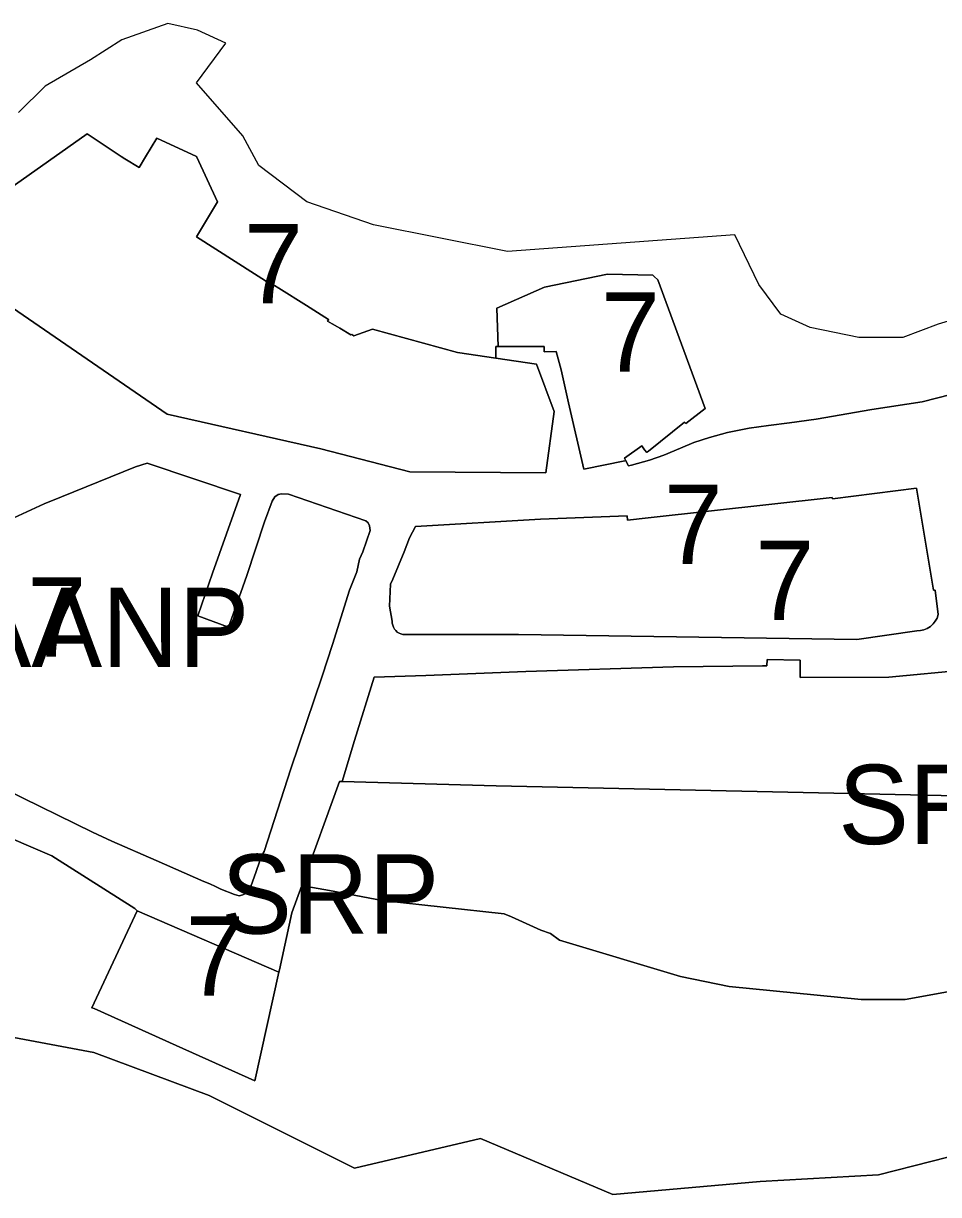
# Model space of a CAD drawing. Extents: x 598968 to 613553, y 4409678 to 4430833.
# Drawn here: x 610071.9 to 610210.4, y 4418566 to 4418743.2 of the extents above; entities that cross this region are included whole.
import ezdxf

# ---------------------------------------------------------------- set-up
doc = ezdxf.new("R2010")
doc.units = 0
for name, color, linetype in [('1', 7, 'Continuous'), ('Sòl Rústic Protegit', 7, 'Continuous'), ('Sòl Rústic Protegit - Alt Nivell de Protecció', 7, 'Continuous'), ('ZONA 7. CONJUNTS AMB ORDENACIONS ESPECÍFIQUES', 7, 'Continuous')]:
    doc.layers.add(name, color=color, linetype=linetype)

msp = doc.modelspace()

# ---------------------------------------------------------------- linework, layer by layer
at = {"layer": '1'}
for points in [[(610214.4445, 4418687.6378), (610207.9045, 4418685.9376), (610200.3247, 4418684.7874), (610191.8848, 4418683.3572), (610187.845, 4418682.767), (610184.675, 4418682.357), (610181.7652, 4418681.9469), (610178.4653, 4418681.3168), (610175.7552, 4418680.5668), (610173.3953, 4418679.7967), (610171.3653, 4418678.9566), (610168.8354, 4418677.8866), (610166.6754, 4418677.1266), (610163.9279, 4418676.3961), (610163.5155, 4418676.2864), (610163.056, 4418677.1264), (610162.9528, 4418677.0532), (610156.7528, 4418675.7431), (610154.4328, 4418685.813), (610153.2828, 4418690.8129), (610152.5418, 4418693.5528), (610150.7348, 4418693.5113), (610150.7529, 4418694.3391), (610143.7533, 4418694.3379), (610143.4277, 4418694.3222), (610143.4414, 4418692.7127), (610143.4378, 4418692.5572), (610149.584, 4418691.6536), (610152.2654, 4418684.4786), (610150.9782, 4418675.2255), (610130.4031, 4418675.3427), (610116.9533, 4418678.8225), (610093.7035, 4418684.102), (610064.6038, 4418704.0613)], [(610070.471, 4418668.4101), (610075.0937, 4418670.5019), (610077.7043, 4418671.5759), (610088.8806, 4418676.1255), (610090.657, 4418676.651), (610104.8034, 4418671.93), (610100.5536, 4418660.0325), (610098.3233, 4418653.5923), (610102.958, 4418651.8629), (610103.9631, 4418654.7082), (610105.7499, 4418659.6733), (610108.4141, 4418667.8022), (610109.5782, 4418670.9442), (610109.9933, 4418671.6024), (610110.5073, 4418671.9401), (610111.0033, 4418672.0525), (610112.0233, 4418671.9925), (610123.7332, 4418667.9527), (610124.1132, 4418667.6427), (610124.2932, 4418667.2127), (610124.3832, 4418666.4927), (610123.2839, 4418663.2425), (610122.7833, 4418662.1428), (610122.3806, 4418660.2212), (610121.2633, 4418657.4728), (610118.6903, 4418649.2559), (610117.1188, 4418644.4637), (610112.4046, 4418630.4365), (610108.3643, 4418617.9303), (610107.9935, 4418617.2932), (610107.7325, 4418616.5168), (610107.104, 4418614.7285), (610106.3929, 4418612.7712), (610106.1469, 4418612.116), (610105.6687, 4418611.6246), (610105.1359, 4418611.3516), (610104.5758, 4418611.2287), (610103.879, 4418611.3925), (610101.8021, 4418612.2251), (610101.0233, 4418612.621), (610100.1462, 4418613.0036), (610099.2444, 4418613.3858), (610092.0101, 4418616.5441), (610085.3037, 4418619.4728), (610082.3722, 4418620.8679), (610069.2417, 4418627.2967)], [(610057.9647, 4418625.0593), (610076.242, 4418617.2402), (610076.7725, 4418616.9043), (610088.778, 4418609.3029), (610089.1637, 4418608.943), (610110.6037, 4418599.6431), (610110.6832, 4418600.0009), (610112.5434, 4418608.6176), (610114.0486, 4418612.7769), (610119.7407, 4418628.5064), (610120.1543, 4418628.4948), (610122.0348, 4418634.7065), (610124.9933, 4418644.2731), (610132.8147, 4418644.5466), (610147.9645, 4418645.1368), (610170.2844, 4418645.8572), (610183.7841, 4418646.0254), (610184.4408, 4418646.0254), (610184.4642, 4418646.9774), (610189.4642, 4418646.8474), (610189.4541, 4418644.2275), (610202.8839, 4418644.2877), (610214.6438, 4418645.4079)]]:
    msp.add_lwpolyline(points, dxfattribs=at)
msp.add_lwpolyline([(610207.0881, 4418672.878), (610209.6528, 4418657.4592), (610209.8716, 4418657.4557), (610210.3654, 4418653.7542), (610210.1791, 4418653.2419), (610209.9119, 4418652.7668), (610209.5708, 4418652.3415), (610209.1651, 4418651.9774), (610208.7056, 4418651.6842), (610208.2045, 4418651.4698), (610207.6753, 4418651.3397), (610207.1317, 4418651.2976), (610198.0489, 4418650.0068), (610146.853, 4418650.7633), (610129.6832, 4418650.733), (610129.37, 4418650.7579), (610129.0651, 4418650.8331), (610128.776, 4418650.9565), (610128.5109, 4418651.125), (610128.2764, 4418651.3341), (610128.0788, 4418651.5783), (610127.9231, 4418651.8512), (610127.8136, 4418652.1457), (610127.7531, 4418652.454), (610127.7432, 4418652.768), (610127.3132, 4418655.0229), (610127.5032, 4418658.3429), (610127.8482, 4418659.1295), (610129.5355, 4418663.2801), (610130.3459, 4418665.3565), (610131.2764, 4418667.1103), (610150.1786, 4418668.2044), (610163.2833, 4418668.7191), (610163.3584, 4418668.0729), (610166.456, 4418668.3848), (610194.3343, 4418671.4855), (610194.3822, 4418671.2696)], close=True, dxfattribs=at)
at = {"layer": 'Sòl Rústic Protegit'}
for points in [[(610227.3673, 4418599.5102), (610205.3671, 4418595.5102), (610198.6797, 4418595.5102), (610178.7423, 4418597.5102), (610171.3671, 4418599.0102), (610153.0547, 4418604.5102), (610151.6797, 4418605.5102), (610150.2423, 4418606.0102), (610145.8047, 4418608.0102), (610144.6797, 4418608.5102), (610126.2421, 4418610.5102), (610118.2421, 4418612.0102), (610114.8391, 4418612.6398), (610114.0486, 4418612.7769), (610112.5434, 4418608.6176), (610110.6832, 4418600.0009), (610110.6037, 4418599.6431), (610106.9585, 4418583.2445), (610095.0262, 4418588.5808), (610082.63, 4418594.1413), (610082.3138, 4418594.2831), (610089.1637, 4418608.943), (610088.778, 4418609.3029), (610076.7725, 4418616.9043), (610076.242, 4418617.2402), (610057.9647, 4418625.0593)], [(610063.9927, 4418591.01), (610082.6177, 4418587.51), (610100.0551, 4418581.01), (610122.0551, 4418570.01), (610141.1177, 4418574.51), (610161.1177, 4418566.01), (610183.4301, 4418568.01), (610201.3051, 4418569.01), (610217.1801, 4418573.01)]]:
    msp.add_lwpolyline(points, dxfattribs=at)
at = {"layer": 'Sòl Rústic Protegit - Alt Nivell de Protecció'}
for points in [[(610220.3949, 4418700.7138), (610210.3323, 4418697.7136), (610205.0201, 4418695.7136), (610198.3323, 4418695.7134), (610190.9575, 4418697.2134), (610186.5201, 4418699.2132), (610183.2075, 4418703.7132), (610179.5825, 4418711.213), (610145.2079, 4418708.7124), (610124.8959, 4418712.712), (610114.8335, 4418716.2118), (610107.5835, 4418721.7116), (610105.1459, 4418726.2116), (610098.1459, 4418734.2114), (610102.5835, 4418740.2114), (610098.2709, 4418742.2112), (610093.7709, 4418743.2112), (610086.8337, 4418740.711), (610082.0837, 4418737.711), (610075.2087, 4418733.711), (610071.2087, 4418729.711)], [(610061.9338, 4418712.6411), (610081.5894, 4418726.4972), (610081.8861, 4418726.299), (610086.7169, 4418723.0728), (610087.2883, 4418722.7271), (610089.4491, 4418721.4199), (610089.4565, 4418721.4321), (610090.4068, 4418723.0029), (610092.1468, 4418725.8728), (610098.1466, 4418723.0832), (610098.1634, 4418723.0471), (610098.1943, 4418722.9805), (610101.3266, 4418716.2334), (610098.1068, 4418710.9134), (610109.8365, 4418703.454), (610109.854, 4418703.4803), (610109.9165, 4418703.574), (610110.5942, 4418703.1459), (610114.7486, 4418700.5217), (610118.1164, 4418698.3944), (610118.112, 4418698.3876), (610117.9564, 4418698.1444), (610118.6634, 4418697.7609), (610119.4864, 4418697.3145), (610119.8206, 4418697.1052), (610121.4663, 4418696.0746), (610121.4965, 4418696.0859), (610121.6493, 4418696.1431), (610121.9346, 4418695.9621), (610124.7379, 4418696.9719), (610137.6148, 4418693.4134), (610143.4378, 4418692.5572), (610143.4414, 4418692.7127), (610143.4277, 4418694.3222), (610143.7533, 4418694.3379), (610143.5529, 4418700.1226), (610150.7728, 4418703.3027), (610160.3127, 4418705.2928), (610167.1913, 4418705.1361), (610167.4002, 4418704.9337), (610167.9553, 4418704.3958), (610175.0952, 4418684.9466), (610172.1453, 4418682.6566), (610171.9755, 4418682.8688), (610166.4973, 4418678.4784), (610166.3713, 4418678.3774), (610166.2454, 4418678.2765), (610165.9267, 4418678.7142), (610165.7113, 4418679.01), (610165.4954, 4418679.3064), (610162.8755, 4418677.4564), (610163.056, 4418677.1264), (610163.5155, 4418676.2864), (610163.9279, 4418676.3961), (610166.6754, 4418677.1266), (610168.8354, 4418677.8866), (610171.3653, 4418678.9566), (610173.3953, 4418679.7967), (610175.7552, 4418680.5668), (610178.4653, 4418681.3168), (610181.7652, 4418681.9469), (610184.675, 4418682.357), (610187.845, 4418682.767), (610191.8848, 4418683.3572), (610200.3247, 4418684.7874), (610207.9045, 4418685.9376), (610214.4445, 4418687.6378)], [(610215.4649, 4418626.2771), (610143.4494, 4418627.842), (610120.1543, 4418628.4948), (610119.7407, 4418628.5064), (610114.0486, 4418612.7769), (610114.8391, 4418612.6398), (610118.2421, 4418612.0102), (610126.2421, 4418610.5102), (610144.6797, 4418608.5102), (610145.8047, 4418608.0102), (610150.2423, 4418606.0102), (610151.6797, 4418605.5102), (610153.0547, 4418604.5102), (610171.3671, 4418599.0102), (610178.7423, 4418597.5102), (610198.6797, 4418595.5102), (610205.3671, 4418595.5102), (610227.3673, 4418599.5102)], [(610217.1801, 4418573.01), (610201.3051, 4418569.01), (610183.4301, 4418568.01), (610161.1177, 4418566.01), (610141.1177, 4418574.51), (610122.0551, 4418570.01), (610100.0551, 4418581.01), (610082.6177, 4418587.51), (610063.9927, 4418591.01)]]:
    msp.add_lwpolyline(points, dxfattribs=at)
at = {"layer": 'ZONA 7. CONJUNTS AMB ORDENACIONS ESPECÍFIQUES'}
for points in [[(610064.6038, 4418704.0613), (610093.7035, 4418684.102), (610116.9533, 4418678.8225), (610130.4031, 4418675.3427), (610150.9782, 4418675.2255), (610152.2654, 4418684.4786), (610149.584, 4418691.6536), (610143.4378, 4418692.5572), (610137.6148, 4418693.4134), (610124.7379, 4418696.9719), (610121.9346, 4418695.9621), (610121.6493, 4418696.1431), (610121.4965, 4418696.0859), (610121.4663, 4418696.0746), (610119.8206, 4418697.1052), (610119.4864, 4418697.3145), (610118.6634, 4418697.7609), (610117.9564, 4418698.1444), (610118.112, 4418698.3876), (610118.1164, 4418698.3944), (610114.7486, 4418700.5217), (610110.5942, 4418703.1459), (610109.9165, 4418703.574), (610109.854, 4418703.4803), (610109.8365, 4418703.454), (610098.1068, 4418710.9134), (610101.3266, 4418716.2334), (610098.1943, 4418722.9805), (610098.1634, 4418723.0471), (610098.1466, 4418723.0832), (610092.1468, 4418725.8728), (610090.4068, 4418723.0029), (610089.4565, 4418721.4321), (610089.4491, 4418721.4199), (610087.2883, 4418722.7271), (610086.7169, 4418723.0728), (610081.8861, 4418726.299), (610081.5894, 4418726.4972), (610061.9338, 4418712.6411)], [(610069.2417, 4418627.2967), (610082.3722, 4418620.8679), (610085.3037, 4418619.4728), (610092.0101, 4418616.5441), (610099.2444, 4418613.3858), (610100.1462, 4418613.0036), (610101.0233, 4418612.621), (610101.8021, 4418612.2251), (610103.879, 4418611.3925), (610104.5758, 4418611.2287), (610105.1359, 4418611.3516), (610105.6687, 4418611.6246), (610106.1469, 4418612.116), (610106.3929, 4418612.7712), (610107.104, 4418614.7285), (610107.7325, 4418616.5168), (610107.9935, 4418617.2932), (610108.3643, 4418617.9303), (610112.4046, 4418630.4365), (610117.1188, 4418644.4637), (610118.6903, 4418649.2559), (610121.2633, 4418657.4728), (610122.3806, 4418660.2212), (610122.7833, 4418662.1428), (610123.2839, 4418663.2425), (610124.3832, 4418666.4927), (610124.2932, 4418667.2127), (610124.1132, 4418667.6427), (610123.7332, 4418667.9527), (610112.0233, 4418671.9925), (610111.0033, 4418672.0525), (610110.5073, 4418671.9401), (610109.9933, 4418671.6024), (610109.5782, 4418670.9442), (610108.4141, 4418667.8022), (610105.7499, 4418659.6733), (610103.9631, 4418654.7082), (610102.958, 4418651.8629), (610098.3233, 4418653.5923), (610100.5536, 4418660.0325), (610104.8034, 4418671.93), (610090.657, 4418676.651), (610088.8806, 4418676.1255), (610077.7043, 4418671.5759), (610075.0937, 4418670.5019), (610070.471, 4418668.4101)], [(610214.6438, 4418645.4079), (610202.8839, 4418644.2877), (610189.4541, 4418644.2275), (610189.4642, 4418646.8474), (610184.4642, 4418646.9774), (610184.4408, 4418646.0254), (610183.7841, 4418646.0254), (610170.2844, 4418645.8572), (610147.9645, 4418645.1368), (610132.8147, 4418644.5466), (610124.9933, 4418644.2731), (610122.0348, 4418634.7065), (610120.1543, 4418628.4948), (610143.4494, 4418627.842), (610215.4649, 4418626.2771)]]:
    msp.add_lwpolyline(points, dxfattribs=at)
for points in [[(610163.056, 4418677.1264), (610162.8755, 4418677.4564), (610165.4954, 4418679.3064), (610165.7113, 4418679.01), (610165.9267, 4418678.7142), (610166.2454, 4418678.2765), (610166.3713, 4418678.3774), (610166.4973, 4418678.4784), (610171.9755, 4418682.8688), (610172.1453, 4418682.6566), (610175.0952, 4418684.9466), (610167.9553, 4418704.3958), (610167.4002, 4418704.9337), (610167.1913, 4418705.1361), (610160.3127, 4418705.2928), (610150.7728, 4418703.3027), (610143.5529, 4418700.1226), (610143.7533, 4418694.3379), (610150.7529, 4418694.3391), (610150.7348, 4418693.5113), (610152.5418, 4418693.5528), (610153.2828, 4418690.8129), (610154.4328, 4418685.813), (610156.7528, 4418675.7431), (610162.9528, 4418677.0532)], [(610207.0881, 4418672.878), (610194.3822, 4418671.2696), (610194.3343, 4418671.4855), (610166.456, 4418668.3848), (610163.3584, 4418668.0729), (610163.2833, 4418668.7191), (610150.1786, 4418668.2044), (610131.2764, 4418667.1103), (610130.3459, 4418665.3565), (610129.5355, 4418663.2801), (610127.8482, 4418659.1295), (610127.5032, 4418658.3429), (610127.3132, 4418655.0229), (610127.7432, 4418652.768), (610127.7531, 4418652.454), (610127.8136, 4418652.1457), (610127.9231, 4418651.8512), (610128.0788, 4418651.5783), (610128.2764, 4418651.3341), (610128.5109, 4418651.125), (610128.776, 4418650.9565), (610129.0651, 4418650.8331), (610129.37, 4418650.7579), (610129.6832, 4418650.733), (610146.853, 4418650.7633), (610198.0489, 4418650.0068), (610207.1317, 4418651.2976), (610207.6753, 4418651.3397), (610208.2045, 4418651.4698), (610208.7056, 4418651.6842), (610209.1651, 4418651.9774), (610209.5708, 4418652.3415), (610209.9119, 4418652.7668), (610210.1791, 4418653.2419), (610210.3654, 4418653.7542), (610209.8716, 4418657.4557), (610209.6528, 4418657.4592)], [(610110.6037, 4418599.6431), (610089.1637, 4418608.943), (610082.3138, 4418594.2831), (610082.63, 4418594.1413), (610095.0262, 4418588.5808), (610106.9585, 4418583.2445)]]:
    msp.add_lwpolyline(points, close=True, dxfattribs=at)

# ---------------------------------------------------------------- texts
at = {"layer": 'Sòl Rústic Protegit'}
msp.add_text('SRP', height=12, dxfattribs=at).set_placement((610101.8675, 4418605.4912))
at = {"layer": 'Sòl Rústic Protegit - Alt Nivell de Protecció'}
for p in [(610024.0994, 4418645.8537), (610195.2258, 4418619.0458)]:
    msp.add_text('SRP-AANP', height=12, dxfattribs=at).set_placement(p)
at = {"layer": 'ZONA 7. CONJUNTS AMB ORDENACIONS ESPECÍFIQUES'}
for p in [(610105.3196, 4418700.8613), (610159.324, 4418690.518), (610168.8393, 4418661.4424), (610182.6738, 4418652.9375), (610072.5234, 4418647.3799), (610096.4587, 4418596.0938)]:
    msp.add_text('7', height=12, dxfattribs=at).set_placement(p)

doc.saveas('drawing.dxf')
